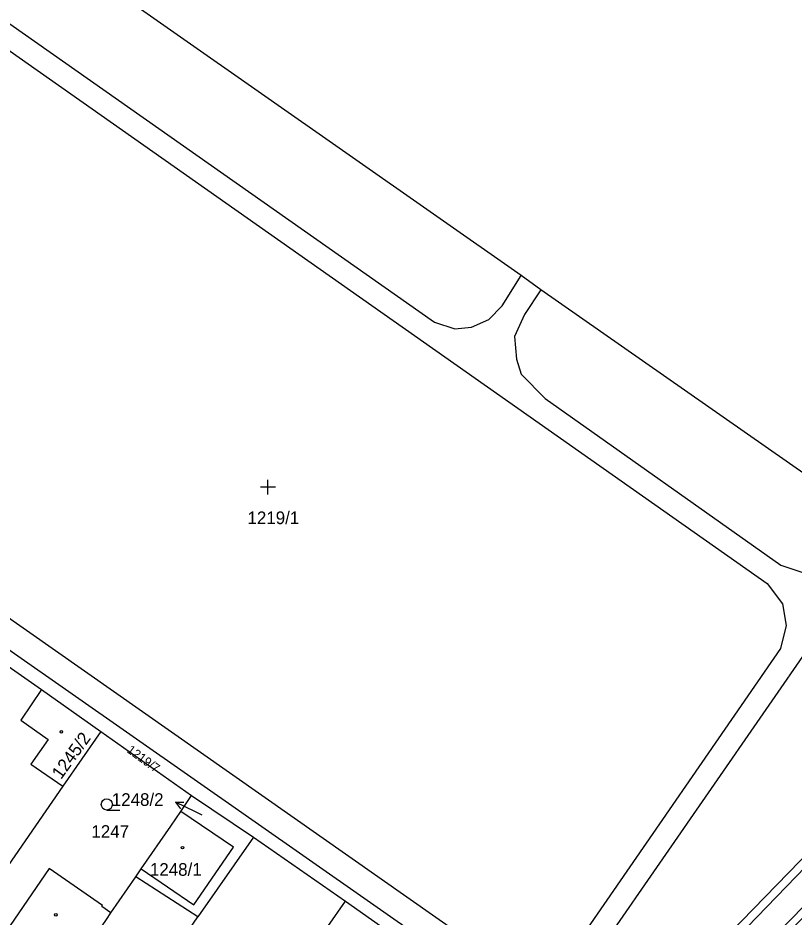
# Model space of a CAD drawing. Extents: x -756746 to -753363, y -1166406 to -1161727.
# Drawn here: x -754694.6 to -754590.3, y -1163743.3 to -1163622.6 of the extents above; entities that cross this region are included whole.
import ezdxf

# ---------------------------------------------------------------- set-up
doc = ezdxf.new("R2010")
doc.units = 0
for name, color, linetype in [('Hranice parcel', 7, 'Continuous'), ('Parcelní čísla', 7, 'Continuous'), ('Pop  PČ popisy', 7, 'Continuous'), ('Vnitřní kresba', 7, 'Continuous'), ('Věcná břemena k části', 7, 'Continuous'), ('Značky budov', 7, 'Continuous'), ('Značky kultur', 7, 'Continuous')]:
    doc.layers.add(name, color=color, linetype=linetype)

msp = doc.modelspace()

# ---------------------------------------------------------------- linework, layer by layer
at = {"layer": 'Hranice parcel'}
for p, q in [((-754695.91, -1163709.65), (-754691.43, -1163712.81)), ((-754691.43, -1163712.81), (-754683.46, -1163718.43)), ((-754683.46, -1163718.43), (-754688.57, -1163725.78)), ((-754683.46, -1163718.43), (-754671.28, -1163727.02)), ((-754688.57, -1163725.78), (-754703.81, -1163747.74)), ((-754672.71, -1163729.16), (-754671.28, -1163727.02)), ((-754671.28, -1163727.02), (-754662.92, -1163732.6)), ((-754662.92, -1163732.6), (-754670.4, -1163743.34)), ((-754662.92, -1163732.6), (-754650.58, -1163741.23)), ((-754678.75, -1163737.93), (-754678.02, -1163736.87)), ((-754682.08, -1163742.79), (-754678.75, -1163737.93)), ((-754670.4, -1163743.34), (-754678.75, -1163737.93)), ((-754650.58, -1163741.23), (-754638.33, -1163749.81)), ((-754683.47, -1163762.1), (-754670.4, -1163743.34))]:
    msp.add_line(p, q, dxfattribs=at)
for points in [[(-754559.58, -1163704.32), (-754577.63, -1163691.72), (-754580.1, -1163689.99), (-754624.32, -1163659.11), (-754626.95, -1163657.18), (-754696.73, -1163608.35)], [(-754743.38, -1163674.21), (-754623.5, -1163757.98), (-754616.1, -1163763.15), (-754564.5, -1163710.12), (-754563.64, -1163705.31), (-754559.58, -1163704.32)], [(-754616.24, -1163764.97), (-754562.55, -1163709.53), (-754558.62, -1163705.14)], [(-754691.43, -1163712.81), (-754694.19, -1163716.92), (-754690.52, -1163719.52), (-754692.86, -1163722.82), (-754688.57, -1163725.78)], [(-754678.02, -1163736.87), (-754674.05, -1163731.16), (-754672.71, -1163729.16)], [(-754678.02, -1163736.87), (-754670.97, -1163741.73), (-754665.6, -1163733.95), (-754672.71, -1163729.16)], [(-754682.08, -1163742.79), (-754683.3, -1163741.94), (-754683.21, -1163741.81), (-754690.4, -1163736.85), (-754696.8, -1163746.18), (-754696.27, -1163746.53), (-754699.36, -1163750.89)], [(-754661.78, -1163757.25), (-754652.94, -1163744.6), (-754650.58, -1163741.23)], [(-754691.67, -1163756.36), (-754688.73, -1163752.37), (-754684.44, -1163746.21), (-754682.69, -1163743.67), (-754682.08, -1163742.79)]]:
    msp.add_lwpolyline(points, dxfattribs=at)
at = {"layer": 'Pop  PČ popisy'}
for p, q in [((-754673.42, -1163727.92), (-754672.3, -1163727.91)), ((-754670.72, -1163729.24), (-754673.42, -1163727.92)), ((-754673.42, -1163727.92), (-754672.74, -1163728.81)), ((-754669.84, -1163729.68), (-754670.72, -1163729.24))]:
    msp.add_line(p, q, dxfattribs=at)
at = {"layer": 'Vnitřní kresba'}
for p, q in [((-754703.51, -1163617.92), (-754638.61, -1163663.44)), ((-754705.23, -1163620.35), (-754593.92, -1163698.57)), ((-754629.52, -1163661.25), (-754626.95, -1163657.18)), ((-754624.32, -1163659.11), (-754626.52, -1163662.41)), ((-754631.33, -1163663.11), (-754629.52, -1163661.25)), ((-754626.52, -1163662.41), (-754627.87, -1163665.39)), ((-754638.61, -1163663.44), (-754635.87, -1163664.34)), ((-754633.64, -1163664.13), (-754631.33, -1163663.11)), ((-754635.87, -1163664.34), (-754633.64, -1163664.13)), ((-754627.87, -1163665.39), (-754627.59, -1163668.44)), ((-754627.59, -1163668.44), (-754626.95, -1163670.42)), ((-754626.95, -1163670.42), (-754623.76, -1163673.72)), ((-754628.22, -1163750.55), (-754741.33, -1163671.31)), ((-754623.76, -1163673.72), (-754592.1, -1163696.11)), ((-754623.5, -1163757.98), (-754580.03, -1163695.19)), ((-754592.1, -1163696.11), (-754589.27, -1163697.02)), ((-754593.92, -1163698.57), (-754591.84, -1163701.29)), ((-754591.84, -1163701.29), (-754591.35, -1163704.2)), ((-754591.35, -1163704.2), (-754592.11, -1163707.29)), ((-754592.11, -1163707.29), (-754620.93, -1163748.97))]:
    msp.add_line(p, q, dxfattribs=at)
at = {"layer": 'Věcná břemena k části'}
msp.add_lwpolyline([(-754439.04, -1163585.04), (-754446.55, -1163593.72), (-754481.81, -1163629.01), (-754516.45, -1163665.67), (-754550.44, -1163701.55), (-754584.75, -1163737.53), (-754619.61, -1163773.16), (-754634.57, -1163790.06), (-754633.1, -1163789.9), (-754618.85, -1163773.79), (-754584.03, -1163738.23), (-754549.72, -1163702.23), (-754515.67, -1163666.3), (-754481.09, -1163629.71), (-754445.83, -1163594.4), (-754438.26, -1163585.66)], close=True, dxfattribs=at)
at = {"layer": 'Značky budov'}
for centre in [(-754688.75, -1163718.47), (-754672.47, -1163734.03), (-754689.48, -1163743.05)]:
    msp.add_circle(centre, 0.175, dxfattribs=at)
at = {"layer": 'Značky kultur'}
for p, q in [((-754660.99, -1163686.61), (-754660.99, -1163684.61)), ((-754659.99, -1163685.61), (-754661.99, -1163685.61)), ((-754682.64, -1163728.98), (-754680.89, -1163728.98))]:
    msp.add_line(p, q, dxfattribs=at)
msp.add_circle((-754682.64, -1163728.23), 0.75, dxfattribs=at)

# ---------------------------------------------------------------- texts
at = {"layer": 'Parcelní čísla'}
for s, p in [('1219/1', (-754663.74, -1163690.58)), ('1248/2', (-754681.97, -1163728.42)), ('1247', (-754684.71, -1163732.71)), ('1248/1', (-754676.85, -1163737.81))]:
    msp.add_text(s, height=1.7, dxfattribs=at).set_placement(p)
for s, height, rotation, p in [('1245/2', 1.7, 54, (-754688.79, -1163724.95)), ('1219/7', 1.2, 324, (-754680.05, -1163721.14))]:
    msp.add_text(s, height=height, rotation=rotation, dxfattribs=at).set_placement(p)

doc.saveas('drawing.dxf')
